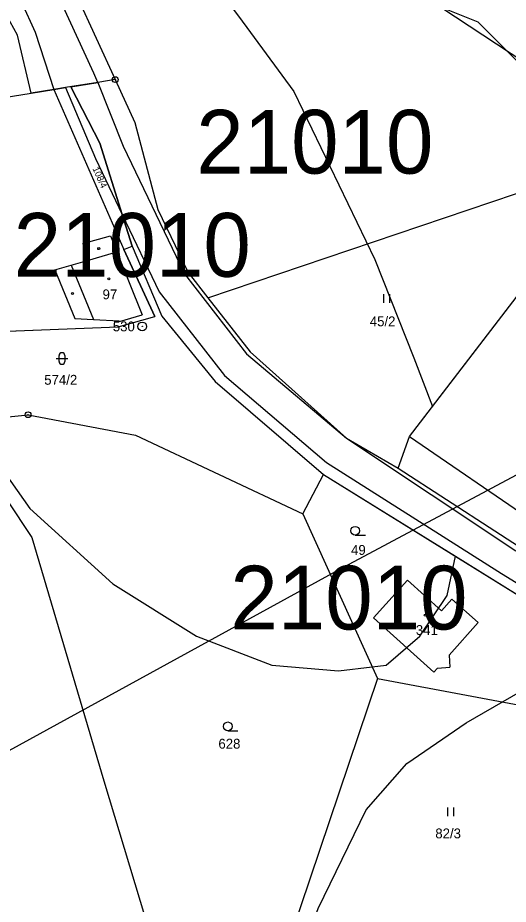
# Model space of a CAD drawing. Extents: x -725765 to -723182, y -1052705 to -1049154.
# Drawn here: x -724945.7 to -724861.1, y -1050666.3 to -1050513.3 of the extents above; entities that cross this region are included whole.
import ezdxf

# ---------------------------------------------------------------- set-up
doc = ezdxf.new("R2010")
doc.units = 0
for name, color, linetype in [('Vrstva 1', 7, 'Continuous'), ('Vrstva 12', 7, 'Continuous'), ('Vrstva 17', 7, 'Continuous'), ('Vrstva 18', 7, 'Continuous'), ('Vrstva 19', 7, 'Continuous'), ('Vrstva 25', 7, 'Continuous'), ('Vrstva 4', 7, 'Continuous'), ('Vrstva 52', 7, 'Continuous'), ('Vrstva 53', 7, 'Continuous')]:
    doc.layers.add(name, color=color, linetype=linetype)

msp = doc.modelspace()

# ---------------------------------------------------------------- linework, layer by layer
at = {"layer": 'Vrstva 1'}
for points in [[(-724887.09, -1050501.94), (-724855.9, -1050522.55)], [(-724935.49, -1050509.61), (-724928.9, -1050523.96)], [(-724943.41, -1050526.29), (-724945.76, -1050516.26)], [(-724931.9, -1050524.44), (-724937.51, -1050525.33)], [(-724936.56, -1050525.18), (-724931.9, -1050524.44)], [(-724928.9, -1050523.96), (-724931.9, -1050524.44)], [(-724928.9, -1050523.96), (-724925.5, -1050531.34)], [(-724943.41, -1050526.29), (-724939.48, -1050525.65)], [(-724939.48, -1050525.65), (-724937.51, -1050525.33)], [(-724939.48, -1050525.65), (-724927.41, -1050553.28)], [(-724936.56, -1050525.18), (-724931.58, -1050534.9)], [(-724972.12, -1050530.88), (-724943.41, -1050526.29)], [(-724925.5, -1050531.34), (-724921.56, -1050546.38)], [(-724931.58, -1050534.9), (-724927.71, -1050547.24)], [(-724912.91, -1050561.61), (-724847.62, -1050539.54)], [(-724878.18, -1050585.58), (-724846.29, -1050543.99)], [(-724927.71, -1050547.24), (-724925.99, -1050552.71)], [(-724921.56, -1050546.38), (-724916.3, -1050557.27)], [(-724927.41, -1050553.28), (-724925.99, -1050552.71)], [(-724927.41, -1050553.28), (-724922.05, -1050564.84)], [(-724925.99, -1050552.71), (-724920.88, -1050564.77)], [(-724933.68, -1050555.17), (-724928.64, -1050553.7)], [(-724928.64, -1050553.7), (-724924.27, -1050564.53)], [(-724936.5, -1050555.99), (-724933.68, -1050555.17)], [(-724936.5, -1050555.99), (-724932.66, -1050565.37)], [(-724916.3, -1050557.27), (-724912.91, -1050561.61)], [(-724912.91, -1050561.61), (-724905.62, -1050570.94)], [(-724932.66, -1050565.37), (-724928.23, -1050565.59)], [(-724928.41, -1050566.61), (-724922.05, -1050564.84)], [(-724928.23, -1050565.59), (-724928.19, -1050565.73)], [(-724928.19, -1050565.73), (-724924.27, -1050564.53)], [(-724920.88, -1050564.77), (-724911.67, -1050576.07)], [(-724965.21, -1050568.05), (-724928.41, -1050566.61)], [(-724905.62, -1050570.94), (-724889.02, -1050585.83)], [(-724911.67, -1050576.07), (-724892.98, -1050592.12)], [(-724978.46, -1050585.27), (-724943.94, -1050581.79)], [(-724943.94, -1050581.79), (-724925.4, -1050585.31)], [(-724925.4, -1050585.31), (-724896.53, -1050598.91)], [(-724880.1, -1050591.04), (-724878.18, -1050585.58)], [(-724889.02, -1050585.83), (-724880.1, -1050591.04)], [(-724952.07, -1050589.8), (-724943.28, -1050602.98)], [(-724880.1, -1050591.04), (-724846.79, -1050612.68)], [(-724896.53, -1050598.91), (-724892.98, -1050592.12)], [(-724892.98, -1050592.12), (-724857.43, -1050614.12)], [(-724896.53, -1050598.91), (-724883.7, -1050627.32)], [(-724943.28, -1050602.98), (-724930.87, -1050645)], [(-724884.38, -1050616.88), (-724878.52, -1050610.33)], [(-724878.52, -1050610.33), (-724872.64, -1050615.63)], [(-724872.64, -1050615.63), (-724870.85, -1050613.61)], [(-724870.85, -1050613.61), (-724866.29, -1050617.66)], [(-724884.38, -1050616.88), (-724873.96, -1050626.24)], [(-724871.29, -1050623.29), (-724866.29, -1050617.66)], [(-724871.29, -1050623.29), (-724871.18, -1050625.35)], [(-724873.31, -1050625.53), (-724871.18, -1050625.35)], [(-724873.96, -1050626.24), (-724873.31, -1050625.53)], [(-724883.7, -1050627.32), (-724906.96, -1050696.43)], [(-724883.7, -1050627.32), (-724852.05, -1050633.25)], [(-724930.87, -1050645), (-724921.08, -1050677.38)]]:
    msp.add_lwpolyline(points, dxfattribs=at)
at = {"layer": 'Vrstva 12'}
for points in [[(-724890.28, -1050608.5), (-724697.93, -1050505.7)], [(-724950.85, -1050641.71), (-724890.28, -1050608.5)]]:
    msp.add_lwpolyline(points, dxfattribs=at)
at = {"layer": 'Vrstva 25'}
for points in [[(-724882.58, -1050562.5), (-724882.58, -1050561)], [(-724881.54, -1050562.5), (-724881.54, -1050561)], [(-724938.59, -1050572.59), (-724938.59, -1050571.59)], [(-724937.59, -1050571.59), (-724937.59, -1050572.59)], [(-724939.09, -1050572.09), (-724937.09, -1050572.09)], [(-724887.52, -1050602.56), (-724885.77, -1050602.56)], [(-724909.5, -1050636.33), (-724907.75, -1050636.33)], [(-724871.56, -1050651.11), (-724871.56, -1050649.61)], [(-724870.52, -1050651.11), (-724870.52, -1050649.61)]]:
    msp.add_lwpolyline(points, dxfattribs=at)
for centre, radius in [((-724928.9, -1050523.96), 0.5), ((-724928.9, -1050523.96), 0.032), ((-724931.76, -1050553.13), 0.175), ((-724930.02, -1050558.34), 0.175), ((-724936.29, -1050560.87), 0.175), ((-724924.24, -1050566.55), 0.75), ((-724924.24, -1050566.55), 0.032), ((-724943.94, -1050581.79), 0.5), ((-724943.94, -1050581.79), 0.032), ((-724887.52, -1050601.81), 0.75), ((-724875.42, -1050616.41), 0.175), ((-724909.5, -1050635.58), 0.75)]:
    msp.add_circle(centre, radius, dxfattribs=at)
for centre, start, end in [((-724938.09, -1050571.59), 0.101, 180.0014), ((-724938.09, -1050572.59), 180.1024, 0.0029)]:
    msp.add_arc(centre, 0.5, start, end, dxfattribs=at)
at = {"layer": 'Vrstva 4'}
for points in [[(-724945.06, -1050510.57), (-724942.72, -1050515.75)], [(-724932.61, -1050522.85), (-724938.23, -1050510.56)], [(-724942.72, -1050515.75), (-724939.48, -1050525.65)], [(-724931.9, -1050524.44), (-724932.61, -1050522.85)], [(-724931.9, -1050524.44), (-724927.52, -1050535.46)], [(-724937.51, -1050525.33), (-724932.32, -1050537.6)], [(-724927.52, -1050535.46), (-724916.98, -1050557.47)], [(-724932.32, -1050537.6), (-724927.71, -1050547.24)], [(-724927.71, -1050547.24), (-724921.32, -1050560.59)], [(-724934.47, -1050552.27), (-724929.74, -1050550.91)], [(-724929.74, -1050550.91), (-724928.64, -1050553.7)], [(-724934.47, -1050552.27), (-724933.68, -1050555.17)], [(-724939.33, -1050556.81), (-724936.5, -1050555.99)], [(-724939.33, -1050556.81), (-724935.88, -1050565.21)], [(-724916.98, -1050557.47), (-724906.24, -1050571.3)], [(-724921.32, -1050560.59), (-724910.04, -1050575.03)], [(-724935.88, -1050565.21), (-724932.66, -1050565.37)], [(-724906.24, -1050571.3), (-724889.02, -1050585.83)], [(-724910.04, -1050575.03), (-724892.44, -1050590.06)], [(-724878.18, -1050585.58), (-724856.85, -1050600.15)], [(-724889.02, -1050585.83), (-724859.83, -1050605.31)], [(-724892.44, -1050590.06), (-724862.26, -1050609.22)], [(-724862.26, -1050609.22), (-724827.05, -1050630.84)]]:
    msp.add_lwpolyline(points, dxfattribs=at)
at = {"layer": 'Vrstva 52'}
for points in [[(-724952.25, -1050469.19), (-724951.81, -1050469), (-724944.63, -1050470), (-724937.88, -1050473), (-724930.19, -1050482), (-724921.13, -1050495), (-724907.63, -1050513), (-724898.13, -1050526), (-724884.13, -1050555), (-724877.38, -1050572), (-724874.17, -1050580.35)], [(-724952.25, -1050469.19), (-724935.49, -1050509.61), (-724928.9, -1050523.96), (-724925.5, -1050531.34), (-724921.56, -1050546.38), (-724916.3, -1050557.27), (-724912.91, -1050561.61), (-724905.62, -1050570.94), (-724889.02, -1050585.83), (-724880.1, -1050591.04), (-724878.18, -1050585.58), (-724874.17, -1050580.35)], [(-724960.72, -1050567.87), (-724928.41, -1050566.61), (-724922.05, -1050564.84), (-724927.41, -1050553.28), (-724925.99, -1050552.71), (-724927.71, -1050547.24), (-724931.58, -1050534.9), (-724936.56, -1050525.18), (-724931.9, -1050524.44), (-724937.51, -1050525.33), (-724939.48, -1050525.65), (-724943.41, -1050526.29), (-724945.76, -1050516.26), (-724948.28, -1050511.7), (-724953.68, -1050499.49), (-724962.55, -1050479.39)], [(-724894.81, -1050496), (-724887.63, -1050503), (-724876.13, -1050510), (-724866.38, -1050514), (-724859.38, -1050521), (-724852.38, -1050530), (-724846.92, -1050540.04)], [(-724874.17, -1050580.35), (-724846.29, -1050543.99), (-724847.62, -1050539.54), (-724846.92, -1050540.04)], [(-724954.28, -1050582.83), (-724943.94, -1050581.79), (-724925.4, -1050585.31), (-724896.53, -1050598.91), (-724892.98, -1050592.12), (-724870.23, -1050606.2)], [(-724954.28, -1050582.83), (-724954.19, -1050583), (-724943.63, -1050598), (-724929.31, -1050611), (-724914.88, -1050620), (-724901.88, -1050625), (-724890.38, -1050626), (-724884.61, -1050625.3), (-724882.19, -1050625), (-724876.38, -1050620), (-724871.63, -1050613), (-724870.23, -1050606.2)], [(-724870.23, -1050606.2), (-724857.43, -1050614.12), (-724847.06, -1050620.21), (-724846.8, -1050620.36), (-724846.02, -1050620.85)], [(-724954.81, -1050893.27), (-724954.81, -1050889), (-724949.31, -1050865), (-724940.38, -1050827), (-724939.6, -1050823.52), (-724939.59, -1050823.52), (-724915.62, -1050730.13), (-724909.88, -1050710), (-724893.88, -1050667), (-724885.63, -1050650), (-724878.63, -1050642), (-724868.38, -1050635), (-724851.13, -1050625), (-724847.49, -1050622.04), (-724846.02, -1050620.85)]]:
    msp.add_lwpolyline(points, dxfattribs=at)

# ---------------------------------------------------------------- texts
at = {"layer": 'Vrstva 17'}
msp.add_text('530', height=1.7, dxfattribs=at).set_placement((-724929.32, -1050567.4))
at = {"layer": 'Vrstva 18'}
msp.add_text('108/4', height=1.14, rotation=294.1023, dxfattribs=at).set_placement((-724932.85, -1050539.32))
for s, p in [('45/2', (-724885, -1050566.53)), ('574/2', (-724941.15, -1050576.62)), ('49', (-724888.23, -1050605.98)), ('628', (-724911.11, -1050639.43)), ('82/3', (-724873.7, -1050654.91))]:
    msp.add_text(s, height=1.7, dxfattribs=at).set_placement(p)
at = {"layer": 'Vrstva 19'}
for s, p in [('97', (-724931.09, -1050561.87)), ('341', (-724877.06, -1050619.81))]:
    msp.add_text(s, height=1.7, dxfattribs=at).set_placement(p)
at = {"layer": 'Vrstva 53'}
for p in [(-724914.93, -1050540.18), (-724946.42, -1050557.98), (-724909.05, -1050618.86)]:
    msp.add_text('21010', height=11, dxfattribs=at).set_placement(p)

doc.saveas('drawing.dxf')
